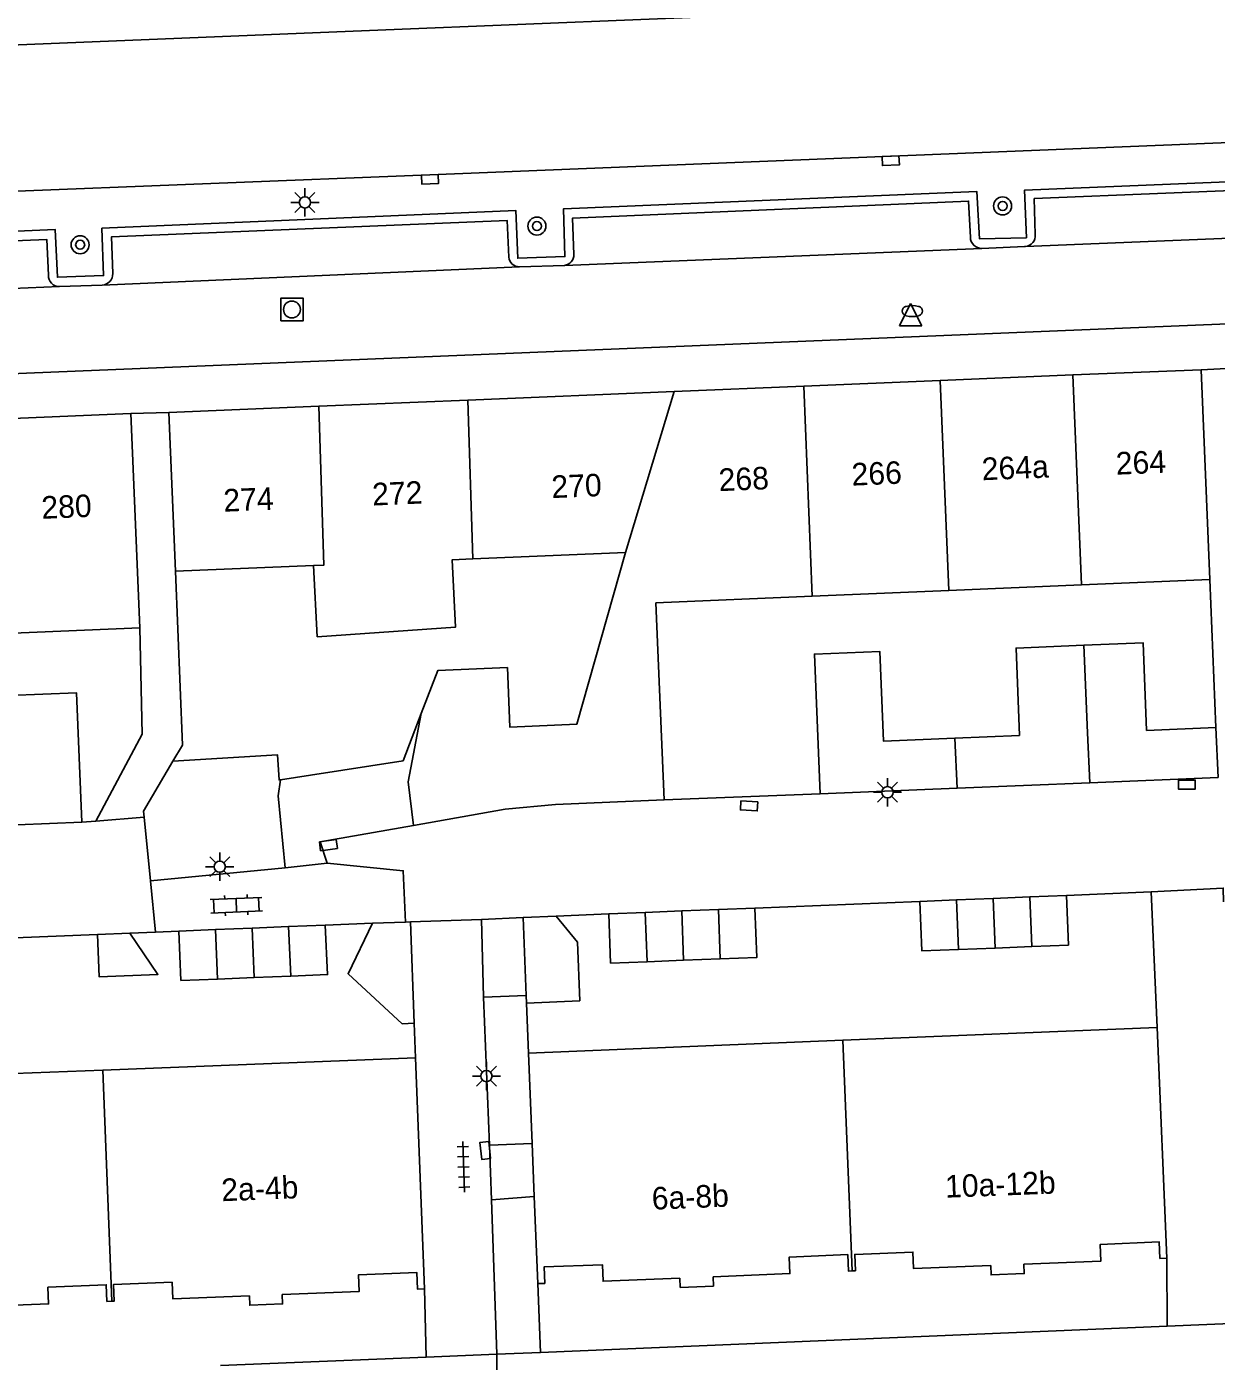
# Model space of a CAD drawing. Extents: x 132999 to 136000, y 398499 to 400501.
# Drawn here: x 133414.1 to 133466.9, y 398600.8 to 398660.1 of the extents above; entities that cross this region are included whole.
import ezdxf

# ---------------------------------------------------------------- set-up
doc = ezdxf.new("R2010")
doc.units = 0
for name, color, linetype in [('gg-afsc-erfafscheiding', 7, 'Continuous'), ('gg-afsc-muur', 7, 'Continuous'), ('gg-anno-huisnummerreeks BGT', 7, 'Continuous'), ('gg-bbg-bijgebouw', 7, 'Continuous'), ('gg-bbg-gedigitaliseerde bebouwing', 7, 'Continuous'), ('gg-bbg-gedigitaliseerde bijgebouw', 7, 'Continuous'), ('gg-bbg-hoofdgebouw', 7, 'Continuous'), ('gg-bbg-luifel en loopbrug', 7, 'Continuous'), ('gg-bbg-tussenscheiding', 7, 'Continuous'), ('gg-knt-verharding', 7, 'Continuous'), ('gt-grn-groengrens', 7, 'Continuous'), ('gt-grn-weggrens', 7, 'Continuous'), ('gt-symb-boom', 7, 'Continuous'), ('gt-symb-brandkraan', 7, 'Continuous'), ('gt-symb-klinker verharding', 7, 'Continuous'), ('gt-symb-kolk', 7, 'Continuous'), ('gt-symb-kolk center center', 7, 'Continuous'), ('gt-symb-lichtmast', 7, 'Continuous'), ('gt-symb-rioolschacht', 7, 'Continuous'), ('gt-symb-tegel verharding', 7, 'Continuous'), ('gt-symb-waterafsluiter', 7, 'Continuous')]:
    doc.layers.add(name, color=color, linetype=linetype)

# ---------------------------------------------------------------- blocks, each defined once
blk = doc.blocks.new('gt0-WAFSL')
at = {"layer": 'gt-symb-waterafsluiter'}
for p, q in [((-0.5, -0.333), (0, 0.667)), ((0, 0.667), (0.5, -0.333)), ((0.5, -0.333), (-0.5, -0.333))]:
    blk.add_line(p, q, dxfattribs=at)
blk = doc.blocks.new('gt0-BR')
at = {"layer": 'gt-symb-brandkraan'}
for centre, radius, start, end in [((-0.244, 0), 0.206, 107.56694, 252.43307), ((0.599, -2.664), 3, 106.89205, 107.56694), ((0, -0.691), 0.938, 73.10799, 106.89205), ((-0.599, -2.664), 3, 72.43309, 73.10799), ((0.244, 0), 0.206, 287.56695, 72.43309), ((0.599, 2.664), 3, 252.43307, 253.10797), ((0, 0.691), 0.938, 253.10797, 286.89206), ((-0.599, 2.664), 3, 286.89206, 287.56695)]:
    blk.add_arc(centre, radius, start, end, dxfattribs=at)
blk = doc.blocks.new('gt0-BOOM')
at = {"layer": 'gt-symb-boom'}
for radius in [0.4, 0.2]:
    blk.add_circle((0, 0), radius, dxfattribs=at)
blk = doc.blocks.new('gt0-KOLKCC')
at = {"layer": 'gt-symb-kolk center center'}
blk.add_lwpolyline([(-0.375, 0.2), (0.375, 0.2), (0.375, -0.2), (-0.375, -0.2)], close=True, dxfattribs=at)
blk = doc.blocks.new('gt0-LMAST')
at = {"layer": 'gt-symb-lichtmast'}
for p, q in [((-0.005, 0.246), (-0.005, 0.621)), ((-0.182, 0.173), (-0.447, 0.438)), ((0.172, 0.173), (0.437, 0.438)), ((-0.255, -0.004), (-0.63, -0.004)), ((-0.182, -0.181), (-0.447, -0.446)), ((-0.005, -0.254), (-0.005, -0.629)), ((0.437, -0.446), (0.172, -0.181)), ((0.245, -0.004), (0.62, -0.004))]:
    blk.add_line(p, q, dxfattribs=at)
blk.add_circle((-0.005, -0.004), 0.25, dxfattribs=at)
blk = doc.blocks.new('gt0-KOLK')
at = {"layer": 'gt-symb-kolk'}
blk.add_lwpolyline([(0, 0), (0.375, 0), (0.375, 0.4), (-0.375, 0.4), (-0.375, 0), (0, 0)], dxfattribs=at)
blk = doc.blocks.new('gt0-RS')
at = {"layer": 'gt-symb-rioolschacht'}
blk.add_lwpolyline([(-0.5, -0.5), (0.5, -0.5), (0.5, 0.5), (-0.5, 0.5)], close=True, dxfattribs=at)
blk.add_circle((0, 0), 0.375, dxfattribs=at)
blk = doc.blocks.new('gt0-KL1')
at = {"layer": 'gt-symb-klinker verharding'}
for p, q in [((-1.15, 0.3), (1.15, 0.3)), ((-1, -0.3), (-1, 0.3)), ((-0.5, 0.3), (-0.5, 0.45)), ((0, -0.3), (0, 0.3)), ((0.5, 0.3), (0.5, 0.45)), ((1, -0.3), (1, 0.3)), ((-1.15, -0.3), (1.15, -0.3)), ((-0.5, -0.45), (-0.5, -0.3)), ((0.5, -0.45), (0.5, -0.3))]:
    blk.add_line(p, q, dxfattribs=at)
blk = doc.blocks.new('gt0-TEG1')
at = {"layer": 'gt-symb-tegel verharding'}
for p, q in [((-1.125, 0), (1.125, 0)), ((-0.9, -0.25), (-0.9, 0.25)), ((-0.45, -0.25), (-0.45, 0.25)), ((0, -0.25), (0, 0.25)), ((0.45, -0.25), (0.45, 0.25)), ((0.9, -0.25), (0.9, 0.25))]:
    blk.add_line(p, q, dxfattribs=at)

msp = doc.modelspace()

# ---------------------------------------------------------------- linework, layer by layer
at = {"layer": 'gg-afsc-erfafscheiding'}
for p, q in [((133460.28, 398621.511), (133464.03, 398621.671)), ((133464.03, 398621.671), (133464.3, 398615.661)), ((133437.623, 398620.598), (133439.96, 398620.701)), ((133427.38, 398620.201), (133429.474, 398620.279)), ((133436.311, 398616.74), (133436.4, 398614.521)), ((133431.332, 398615.843), (133431.39, 398614.311))]:
    msp.add_line(p, q, dxfattribs=at)
for points in [[(133420.726, 398635.899), (133421.042, 398628.183), (133420.62, 398627.471)], [(133419.148, 398633.391), (133419.249, 398628.677), (133417.191, 398624.81)]]:
    msp.add_lwpolyline(points, dxfattribs=at)
at = {"layer": 'gg-afsc-muur'}
msp.add_line((133442.42, 398625.751), (133449.34, 398626.021), dxfattribs=at)
at = {"layer": 'gg-bbg-bijgebouw'}
for p, q in [((133466.9, 398628.961), (133467, 398626.751)), ((133461.304, 398626.516), (133455.416, 398626.272)), ((133467, 398626.751), (133461.304, 398626.516)), ((133455.416, 398626.272), (133449.34, 398626.021)), ((133413.702, 398624.648), (133416.57, 398624.761)), ((133419.62, 398622.161), (133419.338, 398624.981)), ((133425.6, 398622.741), (133419.62, 398622.161)), ((133427.46, 398622.941), (133425.6, 398622.741)), ((133455.397, 398621.316), (133453.77, 398621.251)), ((133457.025, 398621.381), (133455.397, 398621.316)), ((133458.653, 398621.446), (133457.025, 398621.381)), ((133460.28, 398621.511), (133458.653, 398621.446)), ((133441.582, 398620.764), (133439.96, 398620.701)), ((133443.205, 398620.826), (133441.582, 398620.764)), ((133444.828, 398620.889), (133443.205, 398620.826)), ((133446.45, 398620.951), (133444.828, 398620.889)), ((133420.88, 398619.931), (133422.505, 398619.999)), ((133422.505, 398619.999), (133424.13, 398620.066)), ((133424.13, 398620.066), (133425.755, 398620.134)), ((133425.755, 398620.134), (133427.38, 398620.201)), ((133457.11, 398619.181), (133458.735, 398619.246)), ((133441.663, 398618.574), (133443.285, 398618.636)), ((133443.285, 398618.636), (133444.908, 398618.699)), ((133455.485, 398619.116), (133457.11, 398619.181)), ((133424.225, 398617.871), (133422.598, 398617.806)), ((133425.853, 398617.936), (133424.225, 398617.871))]:
    msp.add_line(p, q, dxfattribs=at)
for points in [[(133420.62, 398627.471), (133419.31, 398625.261), (133419.338, 398624.981)], [(133431.293, 398624.624), (133427.158, 398623.896), (133427.46, 398622.941)], [(133453.77, 398621.251), (133453.86, 398619.051), (133455.485, 398619.116)], [(133458.735, 398619.246), (133460.36, 398619.311), (133460.28, 398621.511)], [(133439.96, 398620.701), (133440.04, 398618.511), (133441.663, 398618.574)], [(133444.908, 398618.699), (133446.53, 398618.761), (133446.45, 398620.951)], [(133422.598, 398617.806), (133420.97, 398617.741), (133420.88, 398619.931)], [(133427.38, 398620.201), (133427.48, 398618.001), (133425.853, 398617.936)]]:
    msp.add_lwpolyline(points, dxfattribs=at)
at = {"layer": 'gg-bbg-gedigitaliseerde bebouwing'}
for p, q in [((133419.148, 398633.391), (133418.75, 398642.891)), ((133420.43, 398642.941), (133420.726, 398635.899)), ((133433.928, 398636.446), (133440.698, 398636.727)), ((133420.726, 398635.899), (133426.861, 398636.153)), ((133455.052, 398635.044), (133460.94, 398635.292)), ((133460.94, 398635.292), (133466.64, 398635.531)), ((133442.057, 398634.499), (133448.989, 398634.79)), ((133448.989, 398634.79), (133455.052, 398635.044)), ((133442.42, 398625.751), (133442.057, 398634.499)), ((133413.19, 398633.141), (133419.148, 398633.391))]:
    msp.add_line(p, q, dxfattribs=at)
for points in [[(133426.861, 398636.153), (133427.021, 398632.995), (133433.156, 398633.412), (133433.012, 398636.408), (133433.928, 398636.446)], [(133440.698, 398636.727), (133438.541, 398629.107), (133435.569, 398628.983), (133435.46, 398631.622), (133432.369, 398631.493), (133431.642, 398629.594)]]:
    msp.add_lwpolyline(points, dxfattribs=at)
at = {"layer": 'gg-bbg-gedigitaliseerde bijgebouw'}
for p, q in [((133431.642, 398629.594), (133430.833, 398627.48)), ((133466.9, 398628.961), (133463.833, 398628.835)), ((133458.196, 398628.605), (133455.324, 398628.487)), ((133430.833, 398627.48), (133426.719, 398626.851)), ((133426.719, 398626.851), (133425.388, 398626.647))]:
    msp.add_line(p, q, dxfattribs=at)
for points in [[(133455.324, 398628.487), (133452.155, 398628.357), (133451.99, 398632.343), (133449.09, 398632.223), (133449.34, 398626.021)], [(133458.196, 398628.605), (133458.035, 398632.488), (133461.051, 398632.613)], [(133463.833, 398628.835), (133463.672, 398632.722), (133461.051, 398632.613)], [(133416.57, 398624.761), (133416.34, 398630.502), (133413.356, 398630.384)], [(133420.62, 398627.471), (133425.256, 398627.76), (133425.333, 398626.639), (133425.388, 398626.647)]]:
    msp.add_lwpolyline(points, dxfattribs=at)
at = {"layer": 'gg-bbg-hoofdgebouw'}
for p, q in [((133460.554, 398644.605), (133466.25, 398644.841)), ((133466.25, 398644.841), (133466.64, 398635.531)), ((133442.864, 398643.871), (133448.616, 398644.11)), ((133448.616, 398644.11), (133454.665, 398644.361)), ((133454.665, 398644.361), (133460.554, 398644.605)), ((133427.091, 398643.217), (133433.701, 398643.491)), ((133433.701, 398643.491), (133442.864, 398643.871)), ((133418.75, 398642.891), (133412.617, 398642.634)), ((133420.43, 398642.941), (133427.091, 398643.217)), ((133464.3, 398615.661), (133450.35, 398615.091)), ((133464.3, 398615.661), (133464.73, 398605.421)), ((133450.35, 398615.091), (133436.4, 398614.521)), ((133436.4, 398614.521), (133436.561, 398610.512)), ((133431.39, 398614.311), (133417.504, 398613.768)), ((133431.78, 398604.061), (133431.39, 398614.311)), ((133417.504, 398613.768), (133403.617, 398613.224)), ((133436.561, 398610.512), (133436.655, 398608.156)), ((133436.655, 398608.156), (133436.81, 398604.291))]:
    msp.add_line(p, q, dxfattribs=at)
for points in [[(133431.293, 398624.624), (133435.37, 398625.341), (133437.59, 398625.551), (133442.42, 398625.751)], [(133444.592, 398604.601), (133448, 398604.741), (133447.97, 398605.471), (133450.57, 398605.581), (133450.6, 398604.85), (133450.768, 398604.856)], [(133450.768, 398604.856), (133450.91, 398604.861), (133450.88, 398605.591), (133453.46, 398605.691), (133453.49, 398604.961), (133456.91, 398605.097)], [(133458.38, 398605.155), (133461.8, 398605.291), (133461.77, 398606.031), (133464.39, 398606.141), (133464.42, 398605.411), (133464.73, 398605.421)], [(133436.81, 398604.291), (133437.12, 398604.301), (133437.09, 398605.031), (133439.68, 398605.13), (133439.71, 398604.401), (133443.118, 398604.541)], [(133456.91, 398605.097), (133456.927, 398604.677), (133458.397, 398604.735), (133458.38, 398605.155)], [(133425.47, 398603.809), (133428.88, 398603.941), (133428.85, 398604.681), (133431.44, 398604.791), (133431.47, 398604.051), (133431.78, 398604.061)], [(133443.118, 398604.541), (133443.135, 398604.121), (133444.609, 398604.181), (133444.592, 398604.601)], [(133411.7, 398603.26), (133415.1, 398603.391), (133415.07, 398604.131), (133417.66, 398604.241), (133417.69, 398603.501), (133417.907, 398603.508)], [(133417.907, 398603.508), (133418.01, 398603.511), (133417.98, 398604.251), (133420.58, 398604.351), (133420.61, 398603.621), (133424.01, 398603.753)], [(133424.01, 398603.753), (133424.026, 398603.333), (133425.486, 398603.389), (133425.47, 398603.809)]]:
    msp.add_lwpolyline(points, dxfattribs=at)
at = {"layer": 'gg-bbg-luifel en loopbrug'}
for p, q in [((133436.159, 398620.533), (133437.623, 398620.598)), ((133436.159, 398620.533), (133436.297, 398617.079)), ((133417.268, 398619.782), (133418.706, 398619.842)), ((133429.474, 398620.279), (133430.936, 398620.333)), ((133430.936, 398620.333), (133431.16, 398620.341)), ((133431.16, 398620.341), (133431.332, 398615.843)), ((133436.297, 398617.079), (133436.311, 398616.74))]:
    msp.add_line(p, q, dxfattribs=at)
for points in [[(133437.623, 398620.598), (133438.567, 398619.437), (133438.671, 398616.844), (133436.311, 398616.74)], [(133418.706, 398619.842), (133419.95, 398618.01), (133417.341, 398617.906), (133417.268, 398619.782)], [(133431.332, 398615.843), (133430.787, 398615.822), (133428.391, 398618.037), (133429.474, 398620.279)]]:
    msp.add_lwpolyline(points, dxfattribs=at)
at = {"layer": 'gg-bbg-tussenscheiding'}
for p, q in [((133448.989, 398634.79), (133448.616, 398644.11)), ((133455.052, 398635.044), (133454.665, 398644.361)), ((133460.94, 398635.292), (133460.554, 398644.605)), ((133433.701, 398643.491), (133433.928, 398636.446)), ((133440.698, 398636.727), (133442.864, 398643.871)), ((133461.212, 398628.728), (133461.051, 398632.613)), ((133461.304, 398626.516), (133461.212, 398628.728)), ((133455.416, 398626.272), (133455.324, 398628.487)), ((133455.485, 398619.116), (133455.397, 398621.316)), ((133457.11, 398619.181), (133457.025, 398621.381)), ((133458.735, 398619.246), (133458.653, 398621.446)), ((133441.663, 398618.574), (133441.582, 398620.764)), ((133443.285, 398618.636), (133443.205, 398620.826)), ((133444.908, 398618.699), (133444.828, 398620.889)), ((133422.598, 398617.806), (133422.505, 398619.999)), ((133424.225, 398617.871), (133424.13, 398620.066)), ((133425.853, 398617.936), (133425.755, 398620.134)), ((133450.35, 398615.091), (133450.768, 398604.856)), ((133417.504, 398613.768), (133417.907, 398603.508))]:
    msp.add_line(p, q, dxfattribs=at)
for points in [[(133427.091, 398643.217), (133427.321, 398636.173), (133426.861, 398636.153)], [(133431.642, 398629.594), (133431.054, 398626.56), (133431.293, 398624.624)], [(133425.6, 398622.741), (133425.285, 398625.939), (133425.388, 398626.647)]]:
    msp.add_lwpolyline(points, dxfattribs=at)
at = {"layer": 'gg-knt-verharding'}
for p, q in [((133476.937, 398651.051), (133458.45, 398650.306)), ((133456.511, 398650.224), (133437.992, 398649.47)), ((133458.408, 398650.304), (133456.511, 398650.224)), ((133458.45, 398650.306), (133458.408, 398650.304)), ((133436.004, 398649.405), (133417.481, 398648.596)), ((133436.004, 398649.405), (133437.992, 398649.47)), ((133415.589, 398648.529), (133396.953, 398647.762)), ((133415.589, 398648.529), (133417.481, 398648.596)), ((133466.64, 398635.531), (133466.9, 398628.961)), ((133417.191, 398624.81), (133416.57, 398624.761)), ((133417.191, 398624.81), (133419.338, 398624.981)), ((133453.77, 398621.251), (133446.45, 398620.951)), ((133431.16, 398620.341), (133434.31, 398620.451)), ((133434.31, 398620.451), (133436.159, 398620.533)), ((133434.399, 398617.003), (133434.31, 398620.451)), ((133413.61, 398619.631), (133417.268, 398619.782)), ((133418.706, 398619.842), (133419.852, 398619.889)), ((133419.852, 398619.889), (133420.88, 398619.931)), ((133436.297, 398617.079), (133434.399, 398617.003)), ((133434.399, 398617.003), (133434.668, 398610.429)), ((133434.755, 398608.012), (133434.668, 398610.429)), ((133435, 398601.161), (133434.755, 398608.012)), ((133464.73, 398605.421), (133464.75, 398602.401)), ((133431.78, 398604.061), (133431.86, 398601.031)), ((133464.75, 398602.401), (133436.929, 398601.241)), ((133431.86, 398601.031), (133422.725, 398600.661)), ((133436.929, 398601.241), (133435, 398601.161))]:
    msp.add_line(p, q, dxfattribs=at)
for points in [[(133350.927, 398655.783), (133357.236, 398656.406), (133367.187, 398657.204), (133377.178, 398657.758), (133430.066, 398659.92), (133453.448, 398660.859)], [(133353.699, 398649.52), (133360.438, 398650.166), (133370.464, 398650.895), (133380.886, 398651.413), (133391.12, 398651.88), (133412.565, 398652.717), (133432.02, 398653.487), (133479.205, 398655.389)], [(133476.862, 398651.059), (133476.771, 398653.564), (133458.406, 398652.804), (133458.497, 398650.694), (133456.417, 398650.641), (133456.299, 398652.745), (133437.959, 398651.978), (133438.015, 398649.862), (133435.92, 398649.788), (133435.84, 398651.902), (133417.467, 398651.112), (133417.545, 398649.015), (133415.496, 398648.938), (133415.393, 398651.055), (133396.943, 398650.265)], [(133476.444, 398651.542), (133476.372, 398653.15), (133458.844, 398652.429), (133458.888, 398650.834)], [(133456.011, 398650.709), (133455.932, 398652.32), (133438.348, 398651.56), (133438.411, 398649.949)], [(133435.519, 398649.839), (133435.458, 398651.455), (133417.888, 398650.728), (133417.949, 398649.102)], [(133415.093, 398649.031), (133415.028, 398650.61), (133397.347, 398649.894), (133397.415, 398648.27)], [(133325.321, 398639.532), (133336.268, 398640.603), (133345.259, 398641.339), (133373.19, 398642.858), (133394.151, 398643.82), (133414.124, 398644.679), (133475.012, 398647.182), (133479.623, 398647.374)], [(133467.25, 398621.231), (133467.233, 398621.838), (133464.03, 398621.671)]]:
    msp.add_lwpolyline(points, dxfattribs=at)
for centre, radius, start, end in [((133456.499, 398650.712), 0.488, 180.36517, 271.37975), ((133458.41, 398650.785), 0.48, 274.72809, 5.91741), ((133436.004, 398649.893), 0.488, 186.35973, 269.99303), ((133437.941, 398649.937), 0.47, 276.2308, 1.41429), ((133415.585, 398649.021), 0.492, 178.81575, 270.49533), ((133417.452, 398649.093), 0.497, 273.3854, 1.08306)]:
    msp.add_arc(centre, radius, start, end, dxfattribs=at)
at = {"layer": 'gt-grn-groengrens'}
for p, q in [((133434.668, 398610.429), (133436.561, 398610.512)), ((133436.655, 398608.156), (133434.755, 398608.012)), ((133436.929, 398601.241), (133436.81, 398604.291))]:
    msp.add_line(p, q, dxfattribs=at)
at = {"layer": 'gt-grn-weggrens'}
for p, q in [((133468.24, 398644.931), (133466.25, 398644.841)), ((133420.43, 398642.941), (133418.75, 398642.891)), ((133419.62, 398622.161), (133419.852, 398619.889)), ((133464.75, 398602.401), (133470.246, 398602.631)), ((133435, 398601.161), (133431.86, 398601.031)), ((133435, 398601.161), (133435.03, 398597.981))]:
    msp.add_line(p, q, dxfattribs=at)
msp.add_lwpolyline([(133427.46, 398622.941), (133430.843, 398622.611), (133430.936, 398620.333)], dxfattribs=at)

# ---------------------------------------------------------------- block references
at = {"layer": 'gt-symb-boom'}
for p in [(133457.439, 398652.104), (133436.772, 398651.21), (133416.502, 398650.381)]:
    msp.add_blockref('gt0-BOOM', p, dxfattribs=at)
at = {"layer": 'gt-symb-brandkraan'}
msp.add_blockref('gt0-BR', (133453.436, 398647.442), dxfattribs=at)
at = {"layer": 'gt-symb-klinker verharding', "rotation": -177.59258615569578}
msp.add_blockref('gt0-KL1', (133423.431, 398621.079), dxfattribs=at)
at = {"layer": 'gt-symb-kolk'}
for p, rotation in [((133452.466, 398654.308), -177.69939097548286), ((133432.02, 398653.487), -177.73164625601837)]:
    msp.add_blockref('gt0-KOLK', p, dxfattribs=dict(at, rotation=rotation))
at = {"layer": 'gt-symb-kolk center center'}
msp.add_blockref('gt0-KOLKCC', (133465.614, 398626.43), dxfattribs=at)
for p, rotation in [((133446.186, 398625.486), -3.0437497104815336), ((133427.518, 398623.748), 7.770617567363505), ((133434.477, 398610.2), -83.400480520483)]:
    msp.add_blockref('gt0-KOLKCC', p, dxfattribs=dict(at, rotation=rotation))
at = {"layer": 'gt-symb-lichtmast'}
for p in [(133426.483, 398652.267), (133452.337, 398626.096), (133422.7, 398622.794), (133434.537, 398613.505)]:
    msp.add_blockref('gt0-LMAST', p, dxfattribs=at)
at = {"layer": 'gt-symb-rioolschacht'}
msp.add_blockref('gt0-RS', (133425.901, 398647.512), dxfattribs=at)
at = {"layer": 'gt-symb-tegel verharding', "rotation": -87.93618027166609}
msp.add_blockref('gt0-TEG1', (133433.519, 398609.47), dxfattribs=at)
at = {"layer": 'gt-symb-waterafsluiter'}
msp.add_blockref('gt0-WAFSL', (133453.358, 398647.113), dxfattribs=at)

# ---------------------------------------------------------------- texts
at = {"layer": 'gg-anno-huisnummerreeks BGT'}
for s, rotation, p in [('264', 2.4, (133462.482, 398640.18)), ('268', 2.4, (133444.857, 398639.449)), ('266', 2.4, (133450.757, 398639.694)), ('264a', 2.4, (133456.533, 398639.933)), ('270', 2.4, (133437.436, 398639.141)), ('280', 2.4, (133414.802, 398638.221)), ('274', 2.4, (133422.877, 398638.537)), ('272', 2.4, (133429.481, 398638.811)), ('10a-12b', 2.2, (133454.905, 398608.103)), ('2a-4b', 2.3, (133422.785, 398607.946)), ('6a-8b', 2.4, (133441.89, 398607.57))]:
    msp.add_text(s, height=1, rotation=rotation, dxfattribs=at).set_placement(p)

doc.saveas('drawing.dxf')
